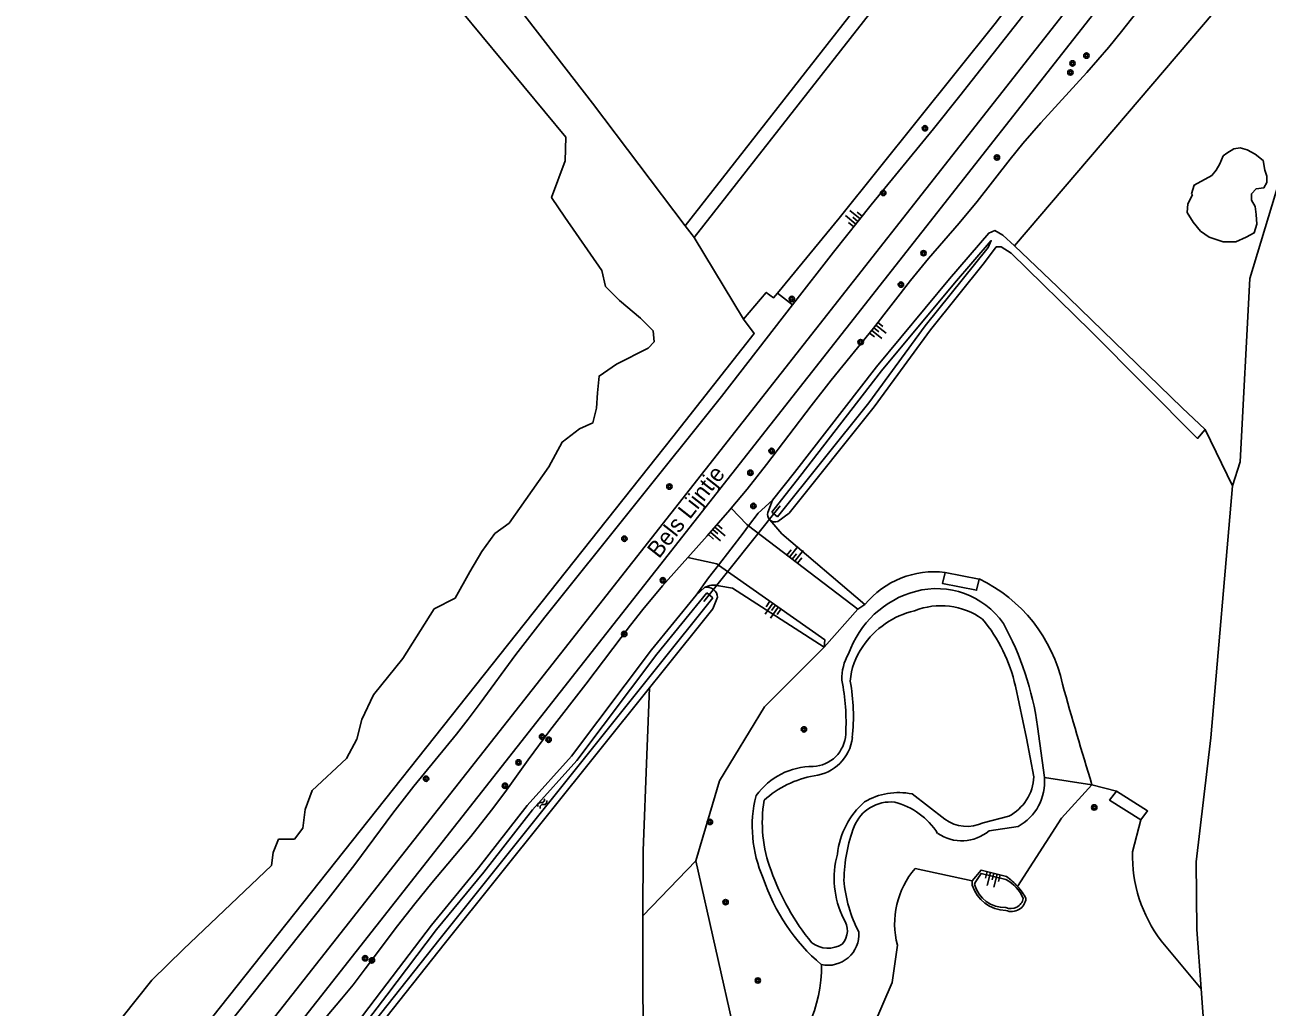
# Model space of a CAD drawing. Extents: x 126000 to 131009, y 393000 to 395500.
# Drawn here: x 130135.4 to 130320.8, y 394057.8 to 394204.3 of the extents above; entities that cross this region are included whole.
import ezdxf

# ---------------------------------------------------------------- set-up
doc = ezdxf.new("R2010")
doc.units = 0
for name, color, linetype in [('gg-afsc-faunaraster', 7, 'Continuous'), ('gg-anno-openbare ruimte label', 7, 'Continuous'), ('gg-knt-BGT kruinlijn', 7, 'Continuous'), ('gg-knt-bovenkant onderkant talud', 7, 'Continuous'), ('gg-knt-bronhoudergrens', 7, 'Continuous'), ('gg-knt-verharding', 7, 'Continuous'), ('gg-kntw-bovenkant insteek waterloop', 7, 'Continuous'), ('gg-kntw-waterlijn', 7, 'Continuous'), ('gg-kwrk-duiker nz buis', 7, 'Continuous'), ('gt-grn-groengrens', 7, 'Continuous'), ('gt-grn-groengrens NZ', 7, 'Continuous'), ('gt-grn-vlakafsluiter', 7, 'Continuous'), ('gt-symb-boom', 7, 'Continuous'), ('gt-symb-talud symbool', 7, 'Continuous'), ('gt-symb-watersymbool', 7, 'Continuous'), ('gx-grn-maaiveld', 7, 'Continuous')]:
    doc.layers.add(name, color=color, linetype=linetype)

# ---------------------------------------------------------------- blocks, each defined once
blk = doc.blocks.new('gt0-BOOM')
at = {"layer": 'gt-symb-boom'}
for radius in [0.4, 0.2]:
    blk.add_circle((0, 0), radius, dxfattribs=at)
blk = doc.blocks.new('gt0-TALUD_1')
at = {"layer": 'gt-symb-talud symbool'}
for p, q in [((-1, -1), (-1, 0)), ((-0.5, -2), (-0.5, 0)), ((0, -1), (0, 0)), ((0.5, -2), (0.5, 0)), ((1, -1), (1, 0))]:
    blk.add_line(p, q, dxfattribs=at)
blk = doc.blocks.new('gt0-WA')
at = {"layer": 'gt-symb-watersymbool'}
for centre, start, end in [((-0.32, 0.02), 28.0725, 151.9275), ((0.43, 0.42), 208.0725, 331.9275), ((-0.32, -0.43), 28.0725, 151.9275), ((0.43, -0.03), 208.0725, 331.9275)]:
    blk.add_arc(centre, 0.425, start, end, dxfattribs=at)

msp = doc.modelspace()

# ---------------------------------------------------------------- linework, layer by layer
at = {"layer": 'gg-afsc-faunaraster'}
for p, q in [((130244.85, 394131.45), (130243.41, 394129.55)), ((130238.91, 394123.69), (130237.42, 394121.76))]:
    msp.add_line(p, q, dxfattribs=at)
msp.add_lwpolyline([(130243.41, 394129.55), (130242.58, 394128.44), (130238.91, 394123.69)], dxfattribs=at)
at = {"layer": 'gg-knt-BGT kruinlijn'}
for points in [[(130249.94, 394162.49), (130256.1, 394170.36), (130261.72, 394177.39), (130270.98, 394188.76), (130274.92, 394193.67), (130284.85, 394206.3), (130289.73, 394212.64), (130298.63, 394224.7), (130302.84, 394230.29), (130306.48, 394234.97), (130311.97, 394241.8)], [(130240.83, 394132.17), (130243.19, 394135.01), (130246.09, 394138.68), (130252.73, 394147.45), (130255.72, 394151.26), (130262.03, 394159.03), (130267.56, 394166.14), (130270.26, 394169.4), (130274.84, 394174.69), (130277.52, 394177.9), (130282.43, 394184.22), (130284.31, 394186.56), (130286.99, 394189.65), (130293.89, 394197.15), (130297.15, 394200.94), (130299.05, 394203.26), (130302.77, 394208.05), (130308.16, 394215.29), (130310.03, 394217.63), (130311.36, 394219.13), (130312.99, 394220.77), (130314.47, 394222.11), (130319.63, 394226.42)], [(130138.09, 394019.9), (130141.43, 394024.27), (130153.26, 394039.12), (130165.61, 394054.95), (130180.35, 394073.48), (130184.64, 394079.01), (130190.32, 394086.69), (130193.46, 394090.73), (130199.81, 394098.46), (130201.56, 394100.69), (130203.37, 394103.08), (130208.69, 394110.34), (130213, 394115.94), (130239.37, 394148.84), (130249.94, 394162.49)], [(130234.36, 394124.82), (130237.25, 394128.06), (130240.63, 394131.94), (130240.83, 394132.17)], [(130179.17, 394054.85), (130182.69, 394058.98), (130184.39, 394061.09), (130186.22, 394063.46), (130191.02, 394069.87), (130193.63, 394073.18), (130196.16, 394076.28), (130201.95, 394083.23), (130205.07, 394087.14), (130207.05, 394089.77), (130210.54, 394094.65), (130213.75, 394099.02), (130219.14, 394105.94), (130225.78, 394114.72), (130227.63, 394117.07), (130230.58, 394120.61), (130234.36, 394124.82)], [(130281.81, 394076.81), (130278.11, 394077.71), (130277.23, 394076.37), (130277.12, 394076.04)]]:
    msp.add_lwpolyline(points, dxfattribs=at)
for centre, radius, start, end in [((130278.78, 394071.45), 6.16, 24.2728, 60.5259), ((130281.67, 394077.34), 4.73, 195.9804, 271.4438), ((130282.53, 394074.36), 1.9, 247.0717, 348.3764)]:
    msp.add_arc(centre, radius, start, end, dxfattribs=at)
at = {"layer": 'gg-knt-bovenkant onderkant talud'}
for p, q in [((130311.54, 394143.91), (130315.63, 394135.5)), ((130243.41, 394129.55), (130259.72, 394117.1)), ((130259.72, 394117.1), (130260.77, 394117.82)), ((130254.67, 394111.43), (130259.72, 394117.1)), ((130276.78, 394075.96), (130276.79, 394076.6))]:
    msp.add_line(p, q, dxfattribs=at)
for points in [[(130306.82, 394239.7), (130300.82, 394231.48), (130280.21, 394204.44), (130256.9, 394175.41), (130247.71, 394164.24)], [(130242.65, 394160.37), (130246.04, 394164.36), (130247.12, 394163.53), (130247.71, 394164.24)], [(130242.65, 394160.37), (130244.23, 394158.24), (130232.12, 394142.83), (130152.38, 394042.4), (130137.33, 394023.36)], [(130315.63, 394135.5), (130312.36, 394097.91), (130310.18, 394079.42), (130310.3, 394069.33), (130310.94, 394060.48)], [(130240.83, 394132.17), (130243.16, 394129.74), (130243.41, 394129.55)], [(130260.77, 394117.82), (130248.36, 394128.35), (130246.57, 394130.45)], [(130234.36, 394124.82), (130238.66, 394123.87), (130238.91, 394123.69)], [(130238.91, 394123.69), (130254.78, 394112.54), (130254.67, 394111.43)], [(130254.67, 394111.43), (130241.01, 394120.22), (130238.96, 394120.61)], [(130281.88, 394077.26), (130278.1, 394078.2), (130276.79, 394076.6)], [(130310.94, 394060.48), (130313.26, 394028.24), (130315.37, 394000), (130316.08, 393987.73), (130315.92, 393985.1)]]:
    msp.add_lwpolyline(points, dxfattribs=at)
for centre, radius, start, end in [((130238.24, 394117.92), 2.79, 74.9954, 119.9416), ((130276.34, 394069.36), 9.64, 41.6327, 54.96), ((130281.87, 394077.51), 5.32, 196.9227, 269.1841), ((130276.35, 394069.39), 9.61, 28.545, 41.5383), ((130282.63, 394074.2), 2.18, 247.4655, 354.417)]:
    msp.add_arc(centre, radius, start, end, dxfattribs=at)
at = {"layer": 'gg-knt-bronhoudergrens'}
msp.add_line((130242.65, 394160.37), (130235.28, 394172.55), dxfattribs=at)
msp.add_lwpolyline([(130233.92, 394174.27), (130220.1, 394192.56), (130193.59, 394226.82), (130186.73, 394236.67)], dxfattribs=at)
at = {"layer": 'gg-knt-verharding'}
msp.add_lwpolyline([(130389.01, 394344.31), (130385.51, 394337.56), (130379.25, 394326.3), (130372.12, 394314.33), (130364.69, 394302.8), (130357.07, 394291.56), (130349.15, 394280.83), (130340.85, 394270.04), (130215.34, 394110.46), (130139.38, 394014.01)], dxfattribs=at)
at = {"layer": 'gg-kntw-bovenkant insteek waterloop'}
for p, q in [((130233.92, 394174.27), (130297.19, 394255.01)), ((130235.28, 394172.55), (130298.78, 394253.59)), ((130246.99, 394133.37), (130246.26, 394131.55)), ((130249.45, 394131.43), (130247.77, 394130.19)), ((130235.59, 394119.2), (130236.84, 394120.33)), ((130238.06, 394117.18), (130238.79, 394118.88)), ((130286.52, 394099.61), (130287.54, 394092.02)), ((130283.61, 394084.7), (130279.29, 394084.05))]:
    msp.add_line(p, q, dxfattribs=at)
for points in [[(130283.06, 394171.29), (130281.35, 394172.91), (130280.16, 394173.58), (130279.25, 394173.2), (130273.39, 394166.36), (130262.47, 394153.27), (130250.25, 394137.51), (130246.99, 394133.37)], [(130311.54, 394143.91), (130308.1, 394147.12), (130289.51, 394165.19), (130283.06, 394171.29)], [(130311.54, 394143.91), (130310.41, 394142.58), (130294.49, 394158.58), (130282.6, 394170.19), (130281.07, 394171.17), (130280.37, 394171.13), (130278.63, 394168.81), (130270.56, 394158.77), (130262.13, 394147.28), (130249.45, 394131.43)], [(130235.59, 394119.2), (130228.91, 394111.03), (130216.99, 394095.17), (130210.37, 394087.85), (130203.11, 394078.54), (130196.07, 394069.98), (130188.65, 394060.17), (130180.93, 394050.07), (130175.98, 394044.07), (130170, 394036.14), (130153.69, 394015.01), (130146.8, 394006.44), (130141.85, 394000)], [(130238.06, 394117.18), (130230.45, 394107.67), (130228.62, 394105.38)], [(130228.62, 394105.38), (130198.17, 394067.39), (130177.56, 394041.35), (130160.37, 394019.73), (130144.99, 394000)]]:
    msp.add_lwpolyline(points, dxfattribs=at)
for centre, radius, start, end in [((130247.37, 394131.27), 1.15, 165.9986, 225.521), ((130247.37, 394131.26), 1.14, 225.1342, 290.2332), ((130237.21, 394118.79), 1.58, 3.3128, 103.2311), ((130272.14, 394105.67), 14.61, 105.1748, 160.9395), ((130271.46, 394108.02), 12.16, 35.005, 105.0022), ((130242.16, 394093.44), 44.79, 7.9158, 28.7709), ((130264.57, 394106.73), 7.26, 149.2446, 181.4551), ((130226.34, 394100.21), 31.61, 356.846, 11.5483), ((130252.85, 394098.72), 5.06, 272.0342, 357.1961), ((130253.06, 394083.14), 10.53, 90.1217, 144.055), ((130280, 394091.35), 7.57, 298.4534, 5.0423), ((130262.6, 394084.67), 18.65, 165.5641, 204.2734), ((130264.57, 394082.53), 5.83, 83.5542, 158.2956), ((130262.55, 394077.92), 10.74, 32.4223, 75.6231), ((130280.94, 394076.43), 23.3, 159.2426, 179.3319), ((130275.21, 394088.94), 6.37, 235.7069, 309.8451), ((130273.04, 394086.08), 28.91, 198.301, 229.5122), ((130277.45, 394078.21), 19.87, 184.3703, 207.8168), ((130255.22, 394068.66), 4.66, 258.2008, 3.5166)]:
    msp.add_arc(centre, radius, start, end, dxfattribs=at)
at = {"layer": 'gg-kntw-waterlijn'}
for p, q in [((130247.74, 394130.89), (130246.86, 394131.58)), ((130238.08, 394118.8), (130237.16, 394119.55)), ((130267.81, 394089.57), (130272.68, 394085.78)), ((130278.4, 394085.26), (130282.24, 394086.23))]:
    msp.add_line(p, q, dxfattribs=at)
for points in [[(130246.86, 394131.58), (130251.04, 394136.9), (130263.25, 394152.65), (130274.15, 394165.72), (130279.62, 394172.09), (130279.15, 394171.07), (130269.76, 394159.38), (130261.33, 394147.89), (130247.74, 394130.89)], [(130142.64, 393999.39), (130147.59, 394005.83), (130154.48, 394014.39), (130170.79, 394035.53), (130176.77, 394043.45), (130181.72, 394049.45), (130189.45, 394059.57), (130196.85, 394069.36), (130203.89, 394077.91), (130211.14, 394087.2), (130217.76, 394094.53), (130229.7, 394110.42), (130237.16, 394119.55)], [(130238.08, 394118.8), (130229.67, 394108.29), (130197.39, 394068.02), (130176.77, 394041.97), (130159.58, 394020.35), (130144.2, 394000.61)], [(130283.21, 394105.63), (130284.85, 394097.85), (130285.99, 394092.11)]]:
    msp.add_lwpolyline(points, dxfattribs=at)
for centre, radius, start, end in [((130272.09, 394106.93), 10.69, 54.565, 111.5293), ((130271.11, 394104.38), 12.84, 103.2653, 146.1497), ((130260.6, 394100.72), 23.14, 12.2417, 40.1395), ((130268.32, 394105.74), 9.77, 143.6987, 176.2475), ((130230.05, 394101.13), 29, 353.7373, 10.4288), ((130252.45, 394098.7), 6.48, 276.4607, 353.4991), ((130255.77, 394077.53), 14.96, 99.9841, 132.2459), ((130278.93, 394092.47), 7.06, 297.925, 357.0746), ((130265.83, 394079.56), 10.2, 78.83, 120.1705), ((130265.67, 394085.32), 20.22, 170.6279, 200.8225), ((130268.87, 394079.19), 12.3, 131.6388, 173.4929), ((130275.98, 394090.34), 5.63, 234.055, 295.4821), ((130269.97, 394076.99), 13.79, 164.9232, 205.9063), ((130281.41, 394090.56), 36.81, 199.7386, 219.0502), ((130255.12, 394069.18), 3.03, 318.3438, 36.2665), ((130255.25, 394070.56), 4.01, 232.7522, 302.2251)]:
    msp.add_arc(centre, radius, start, end, dxfattribs=at)
at = {"layer": 'gg-kwrk-duiker nz buis'}
msp.add_line((130236.71, 394118.26), (130248.11, 394132.51), dxfattribs=at)
at = {"layer": 'gt-grn-groengrens'}
for p, q in [((130283.06, 394171.29), (130339.85, 394237.91)), ((130247.71, 394164.24), (130249.94, 394162.49)), ((130277.8, 394121.61), (130272.73, 394122.6)), ((130294.64, 394090.92), (130298.28, 394089.97)), ((130301.93, 394085.71), (130300.71, 394080.91)), ((130235.55, 394079.56), (130227.65, 394071.4)), ((130235.55, 394079.56), (130242.61, 394048.29)), ((130268.27, 394078.46), (130276.79, 394076.6)), ((130304.97, 394067.65), (130310.94, 394060.48))]:
    msp.add_line(p, q, dxfattribs=at)
for points in [[(130315.63, 394135.5), (130316.75, 394139.09), (130318.2, 394166.41), (130339.85, 394237.91)], [(130309.5, 394179.03), (130309.89, 394180.35), (130312.53, 394181.8), (130313.19, 394182.59), (130313.72, 394183.51), (130314.24, 394184.7), (130314.77, 394185.1), (130315.83, 394185.76), (130316.75, 394185.89), (130317.81, 394185.62), (130318.99, 394184.97), (130320.18, 394184.04), (130320.44, 394182.59), (130320.71, 394181.67), (130320.71, 394180.74), (130320.31, 394179.95), (130319.12, 394179.82), (130318.46, 394179.03), (130318.46, 394178.11), (130318.99, 394177.18), (130319.12, 394175.99), (130319.26, 394174.54), (130318.86, 394173.22), (130317.67, 394172.57), (130316.09, 394171.91), (130314.24, 394171.91), (130312.13, 394172.57), (130310.82, 394173.49), (130309.76, 394174.81), (130308.84, 394176.26), (130308.97, 394177.58), (130309.63, 394178.9), (130309.5, 394179.03)], [(130272.73, 394122.6), (130272.36, 394120.92), (130277.43, 394119.93), (130277.8, 394121.61)], [(130254.67, 394111.43), (130245.77, 394102.56), (130239.09, 394091.52), (130235.55, 394079.56)], [(130228.62, 394105.38), (130228.23, 394095.41), (130227.66, 394081.05), (130227.65, 394071.4)], [(130283.55, 394075.77), (130290.1, 394085.96), (130294.64, 394090.92)], [(130298.28, 394089.97), (130297.27, 394088.65), (130301.93, 394085.71)], [(130301.93, 394085.71), (130302.93, 394087.02), (130298.28, 394089.97)], [(130227.65, 394071.4), (130227.63, 394061.94), (130227.75, 394046.94), (130228.6, 394031.97), (130229.44, 394016.99), (130230.02, 394011.37)], [(130265.61, 394066.99), (130264.81, 394061.42), (130257.7, 394044.92), (130253.28, 394037.84)]]:
    msp.add_lwpolyline(points, dxfattribs=at)
for centre, radius, start, end in [((130271.1, 394109.31), 13.38, 83.0159, 140.5654), ((130268.06, 394101.1), 22.71, 12.2808, 64.6071), ((130899.04, 394276.02), 632.11, 195.61007, 197.02758), ((130321.71, 394080.34), 21.01, 178.4294, 217.1449), ((130277.86, 394070.19), 12.66, 139.2345, 194.645), ((130234.2, 394063.71), 20.08, 308.4031, 1.0954)]:
    msp.add_arc(centre, radius, start, end, dxfattribs=at)
at = {"layer": 'gt-grn-groengrens NZ'}
for p, q in [((130244.85, 394131.45), (130246.99, 394133.37)), ((130237.42, 394121.76), (130235.59, 394119.2)), ((130287.54, 394092.02), (130294.64, 394090.92))]:
    msp.add_line(p, q, dxfattribs=at)
at = {"layer": 'gt-grn-vlakafsluiter'}
for p, q in [((130234.99, 394172.92), (130233.92, 394174.27)), ((130235.28, 394172.55), (130234.99, 394172.92))]:
    msp.add_line(p, q, dxfattribs=at)
at = {"layer": 'gx-grn-maaiveld'}
for points in [[(130045.18, 393888.61), (130051.7, 393896.86), (130094.04, 393950.74), (130218.22, 394108.45), (130343.52, 394267.78), (130352.02, 394278.84), (130359.87, 394289.49), (130367.63, 394300.9), (130375.09, 394312.48), (130382.3, 394324.57), (130388.46, 394335.64), (130391.13, 394340.65), (130392.06, 394342.07)], [(130147.75, 394053.5), (130154.39, 394061.76), (130159.09, 394066.41), (130172.24, 394078.9), (130172.48, 394080.8), (130173.27, 394082.79), (130175.65, 394082.79), (130176.92, 394084.45), (130177.24, 394087.23), (130178.27, 394090.09), (130183.43, 394094.85), (130184.94, 394097.71), (130185.69, 394100.65), (130187.45, 394104.35), (130191.84, 394109.75), (130196.5, 394117.16), (130199.62, 394118.74), (130201.79, 394122.66), (130203.59, 394125.73), (130205.55, 394128.38), (130207.66, 394129.96), (130213.59, 394138.32), (130215.6, 394142.03), (130218.19, 394143.99), (130220.15, 394144.89), (130220.73, 394147.11), (130220.84, 394149.38), (130221.1, 394151.87), (130223.7, 394153.67), (130228.41, 394156.05), (130229.31, 394157), (130229.15, 394158.64), (130227.3, 394160.5), (130224.17, 394163.14), (130222.06, 394165.21), (130221.53, 394167.64), (130215.97, 394175.58), (130214.01, 394178.49), (130216.02, 394183.99), (130216.13, 394187.48), (130194.22, 394213.99)]]:
    msp.add_lwpolyline(points, dxfattribs=at)

# ---------------------------------------------------------------- block references
at = {"layer": 'gt-symb-boom'}
for p in [(130293.82, 394199.67), (130291.42, 394197.15), (130291.74, 394198.5), (130269.72, 394188.83), (130280.47, 394184.47), (130263.51, 394179.18), (130269.51, 394170.2), (130266.14, 394165.51), (130249.86, 394163.37), (130260.13, 394156.93), (130246.84, 394140.7), (130243.67, 394137.45), (130231.59, 394135.4), (130244.12, 394132.51), (130224.87, 394127.62), (130230.61, 394121.42), (130224.85, 394113.42), (130251.66, 394099.18), (130212.59, 394098.1), (130213.57, 394097.64), (130209.08, 394094.25), (130195.28, 394091.83), (130207.05, 394090.77), (130294.98, 394087.54), (130237.64, 394085.38), (130239.98, 394073.42), (130186.19, 394065.05), (130187.21, 394064.73), (130244.79, 394061.73)]:
    msp.add_blockref('gt0-BOOM', p, dxfattribs=at)
at = {"layer": 'gt-symb-talud symbool'}
for p, xscale, yscale, rotation in [((130259.73, 394174.93), 1.0001684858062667, 1.0001684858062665, -129.11608916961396), ((130262.04, 394159.11), 1.0001379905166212, 1.0001379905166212, 51.25072307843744), ((130238.06, 394128.98), 1.0000824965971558, 1.000082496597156, 48.93264367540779), ((130249.93, 394124.58), 1.0002369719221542, 1.0002369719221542, 142.63746931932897), ((130247.42, 394117.71), 0.9998744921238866, 0.9998744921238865, -35.104686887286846), ((130279.99, 394077.73), 0.9997319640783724, 0.9997319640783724, -14.008443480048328)]:
    msp.add_blockref('gt0-TALUD_1', p, dxfattribs=dict(at, xscale=xscale, yscale=yscale, rotation=rotation))
at = {"layer": 'gt-symb-watersymbool', "rotation": 51.295429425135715}
msp.add_blockref('gt0-WA', (130212.58, 394088.08), dxfattribs=at)

# ---------------------------------------------------------------- texts
at = {"layer": 'gg-anno-openbare ruimte label'}
msp.add_text('Bels Lijntje', height=2.5, rotation=51.9, dxfattribs=at).set_placement((130230.04, 394124.54))

doc.saveas('drawing.dxf')
